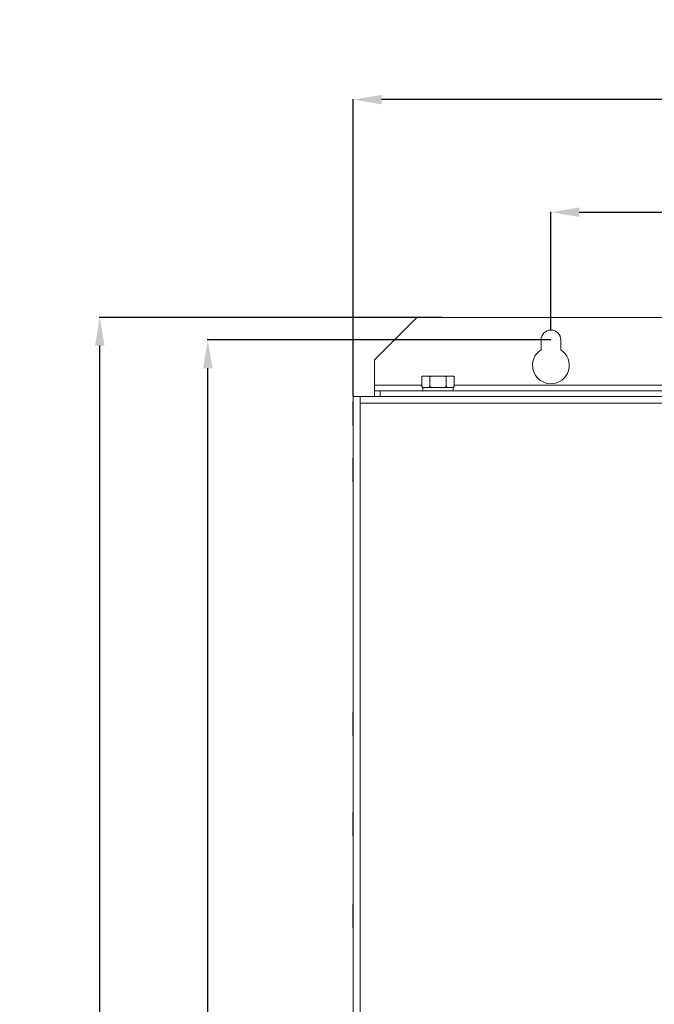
# Model space of a CAD drawing. Header units: millimetres. Extents: x -473 to 23648, y -382 to 1866.
# Tile 526 of 607: x 16321 to 16546, y 704 to 1053. Entities that reach past the tile are written whole.
import ezdxf

# ---------------------------------------------------------------- set-up
doc = ezdxf.new("R2010")
doc.units = ezdxf.units.MM
doc.header["$LTSCALE"] = 80
doc.header["$PDMODE"] = 3
doc.header["$PDSIZE"] = 0.3
doc.layers.get('0').update_dxf_attribs({"linetype": 'CONTINUOUS'})
doc.layers.get('DEFPOINTS').update_dxf_attribs({"linetype": 'CONTINUOUS'})
doc.styles.get("Standard").update_dxf_attribs({"font": 'technic_.ttf', "width": 0.7})
doc.dimstyles.get("Standard").update_dxf_attribs({"dimtxt": 3, "dimasz": 3, "dimexe": 0.18, "dimexo": 0.0625, "dimgap": 0.09, "dimtad": 1, "dimdsep": 46, "dimtxsty": 'STANDARD', "dimcen": 0.09, "dimadec": 0, "dimazin": 0, "dimtol": 1, "dimtp": 0.01, "dimtm": 0.01, "dimtfac": 1, "dimtofl": 0, "dimtmove": 0, "dimatfit": 3, "dimfxl": 1, "dimtolj": 1, "dimarcsym": 0})

# ---------------------------------------------------------------- blocks, each defined once
blk = doc.blocks.new('*D109')
at = {"color": 0, "lineweight": -2, "transparency": 16777216}
for p, q in [((16470.73, 947.25), (16349.4, 947.25)), ((16349.58, 402.25), (16349.58, 937.25)), ((16480.28, 392.25), (16349.4, 392.25))]:
    blk.add_line(p, q, dxfattribs=at)
at = {"color": 0, "lineweight": 0, "transparency": 16777216}
for points in [[(16347.91, 937.25), (16351.25, 937.25), (16349.58, 947.25)], [(16347.91, 402.25), (16351.25, 402.25), (16349.58, 392.25)]]:
    blk.add_solid(points, dxfattribs=at)
at = {"layer": 'DEFPOINTS', "color": 0, "lineweight": 0, "transparency": 16777216}
for p in [(16349.58, 947.25), (16470.79, 947.25), (16480.35, 392.25)]:
    blk.add_point(p, dxfattribs=at)
at = {"color": 0, "lineweight": 0, "transparency": 16777216, "insert": (16334.35, 669.75), "char_height": 20, "attachment_point": 5, "rotation": 90}
blk.add_mtext('\\A1;555', dxfattribs=at)
blk = doc.blocks.new('*D110')
at = {"color": 0, "lineweight": -2, "transparency": 16777216}
for p, q in [((16439.35, 919.31), (16439.35, 1024.55)), ((16699.35, 1024.37), (16449.35, 1024.37)), ((16709.35, 919.31), (16709.35, 1024.55))]:
    blk.add_line(p, q, dxfattribs=at)
at = {"color": 0, "lineweight": 0, "transparency": 16777216}
for points in [[(16449.35, 1026.04), (16449.35, 1022.71), (16439.35, 1024.37)], [(16699.35, 1026.04), (16699.35, 1022.71), (16709.35, 1024.37)]]:
    blk.add_solid(points, dxfattribs=at)
at = {"layer": 'DEFPOINTS', "color": 0, "lineweight": 0, "transparency": 16777216}
for p in [(16439.35, 1024.37), (16439.35, 919.25), (16709.35, 919.25)]:
    blk.add_point(p, dxfattribs=at)
at = {"color": 0, "lineweight": 0, "transparency": 16777216, "insert": (16574.35, 1039.55), "char_height": 20, "attachment_point": 5}
blk.add_mtext('\\A1;270', dxfattribs=at)
blk = doc.blocks.new('*D111')
at = {"color": 0, "lineweight": -2, "transparency": 16777216}
for p, q in [((16509.35, 942.81), (16509.35, 984.68)), ((16519.35, 984.5), (16629.35, 984.5)), ((16639.35, 942.81), (16639.35, 984.68))]:
    blk.add_line(p, q, dxfattribs=at)
at = {"color": 0, "lineweight": 0, "transparency": 16777216}
for points in [[(16519.35, 986.17), (16519.35, 982.83), (16509.35, 984.5)], [(16629.35, 986.17), (16629.35, 982.83), (16639.35, 984.5)]]:
    blk.add_solid(points, dxfattribs=at)
at = {"layer": 'DEFPOINTS', "color": 0, "lineweight": 0, "transparency": 16777216}
for p in [(16639.35, 984.5), (16509.35, 942.75), (16639.35, 942.75)]:
    blk.add_point(p, dxfattribs=at)
at = {"color": 0, "lineweight": 0, "transparency": 16777216, "insert": (16574.35, 999.95), "char_height": 20, "attachment_point": 5}
blk.add_mtext('\\A1;130', dxfattribs=at)
blk = doc.blocks.new('*D120')
at = {"color": 0, "lineweight": -2, "transparency": 16777216}
for p, q in [((16509.28, 939.25), (16387.65, 939.25)), ((16387.83, 409.25), (16387.83, 929.25)), ((16509.28, 399.25), (16387.65, 399.25))]:
    blk.add_line(p, q, dxfattribs=at)
at = {"color": 0, "lineweight": 0, "transparency": 16777216}
for points in [[(16386.17, 929.25), (16389.5, 929.25), (16387.83, 939.25)], [(16386.17, 409.25), (16389.5, 409.25), (16387.83, 399.25)]]:
    blk.add_solid(points, dxfattribs=at)
at = {"layer": 'DEFPOINTS', "color": 0, "lineweight": 0, "transparency": 16777216}
for p in [(16387.83, 939.25), (16509.35, 939.25), (16509.35, 399.25)]:
    blk.add_point(p, dxfattribs=at)
at = {"color": 0, "lineweight": 0, "transparency": 16777216, "insert": (16372.6, 669.25), "char_height": 20, "attachment_point": 5, "rotation": 90}
blk.add_mtext('\\A1;540', dxfattribs=at)

msp = doc.modelspace()

# ---------------------------------------------------------------- linework, layer by layer
at = {"linetype": 'Continuous', "lineweight": 0}
for p, q in [((16461.845, 947.252), (16446.845, 932.252)), ((16686.845, 947.252), (16461.845, 947.252)), ((16505.845, 935.73), (16505.845, 939.252)), ((16512.845, 939.252), (16512.845, 935.73)), ((16446.845, 921.252), (16446.845, 932.252)), ((16463.572, 926.152), (16463.872, 926.452)), ((16463.572, 926.152), (16463.572, 922.752)), ((16463.872, 926.452), (16474.819, 926.452)), ((16466.459, 926.152), (16466.459, 922.752)), ((16472.232, 926.152), (16472.232, 922.752)), ((16475.119, 926.152), (16474.819, 926.452)), ((16475.119, 926.152), (16475.119, 922.752)), ((16463.572, 923.252), (16446.845, 923.252)), ((16446.845, 921.252), (16701.845, 921.252)), ((16446.845, 921.252), (16446.845, 919.252)), ((16448.845, 921.252), (16448.845, 919.252)), ((16463.872, 922.452), (16463.572, 922.752)), ((16463.872, 922.452), (16474.819, 922.452)), ((16463.99, 921.252), (16463.99, 922.452)), ((16474.7, 921.252), (16474.7, 922.452)), ((16474.819, 922.452), (16475.119, 922.752)), ((16568.572, 923.252), (16475.119, 923.252)), ((16439.344, 917.252), (16439.229, 917.452)), ((16439.229, 909.052), (16439.229, 917.452)), ((16439.345, 919.252), (16439.345, 409.252)), ((16439.345, 919.252), (16709.345, 919.252)), ((16441.745, 919.252), (16441.745, 409.252)), ((16706.945, 916.852), (16441.745, 916.852)), ((16439.345, 909.255), (16439.229, 909.052)), ((16439.345, 897.25), (16439.229, 897.452)), ((16439.229, 889.052), (16439.229, 897.452)), ((16439.345, 889.255), (16439.229, 889.052)), ((16439.345, 807.25), (16439.229, 807.452)), ((16439.229, 799.052), (16439.229, 807.452)), ((16439.345, 799.255), (16439.229, 799.052)), ((16439.229, 763.552), (16439.229, 771.952)), ((16439.345, 771.75), (16439.229, 771.952)), ((16439.345, 763.755), (16439.229, 763.552)), ((16439.345, 739.25), (16439.229, 739.452)), ((16439.229, 731.052), (16439.229, 739.452)), ((16439.345, 731.255), (16439.229, 731.052))]:
    msp.add_line(p, q, dxfattribs=at)
for points in [[(16463.572, 926.152), (16463.684, 926.262), (16463.794, 926.361), (16463.902, 926.452)], [(16466.129, 926.452), (16466.236, 926.361), (16466.346, 926.262), (16466.459, 926.152)], [(16466.459, 926.152), (16466.684, 926.262), (16466.903, 926.361), (16467.118, 926.452)], [(16471.572, 926.452), (16471.788, 926.361), (16472.007, 926.262), (16472.232, 926.152)], [(16472.232, 926.152), (16472.345, 926.262), (16472.454, 926.361), (16472.562, 926.452)], [(16474.789, 926.452), (16474.897, 926.361), (16475.006, 926.262), (16475.119, 926.152)], [(16463.572, 922.752), (16463.684, 922.643), (16463.794, 922.543), (16463.902, 922.452)], [(16466.129, 922.452), (16466.236, 922.543), (16466.346, 922.643), (16466.459, 922.752)], [(16466.459, 922.752), (16466.684, 922.643), (16466.903, 922.543), (16467.118, 922.452)], [(16471.572, 922.452), (16471.788, 922.543), (16472.007, 922.643), (16472.232, 922.752)], [(16472.232, 922.752), (16472.345, 922.643), (16472.454, 922.543), (16472.562, 922.452)], [(16474.789, 922.452), (16474.897, 922.543), (16475.006, 922.643), (16475.119, 922.752)]]:
    msp.add_lwpolyline(points, dxfattribs=at)
for centre, radius, start, end in [((16509.345, 939.252), 3.5, 0, 180), ((16509.345, 930.252), 6.5, 122.57897, 57.42103)]:
    msp.add_arc(centre, radius, start, end, dxfattribs=at)

# ---------------------------------------------------------------- dimensions: what is measured, and where the dimension line sits
at = {"color": 3, "lineweight": 0}
for base, p1, p2, picture, middle in [((16439.345, 1024.372), (16709.345, 919.252), (16439.345, 919.252), '*D110', (16574.345, 1024.372)), ((16639.345, 984.501), (16509.345, 942.752), (16639.345, 942.752), '*D111', (16574.345, 984.501))]:
    dim = msp.add_linear_dim(base=base, p1=p1, p2=p2, dimstyle='STANDARD', override={"dimtxt": 20, "dimasz": 10, "dimgap": 5, "dimtol": 0}, dxfattribs=at)
    dim.commit()
    dim.dimension.update_dxf_attribs({"geometry": picture, "text_midpoint": middle, "dimtype": 160})
for base, p1, p2, picture, middle in [((16349.58, 947.252), (16480.345, 392.252), (16470.789, 947.252), '*D109', (16334.346, 669.752)), ((16387.833, 939.252), (16509.345, 399.252), (16509.345, 939.252), '*D120', (16372.599, 669.252))]:
    dim = msp.add_linear_dim(base=base, p1=p1, p2=p2, angle=90, dimstyle='STANDARD', override={"dimtxt": 20, "dimasz": 10, "dimgap": 5, "dimtol": 0}, dxfattribs=at)
    dim.commit()
    dim.dimension.update_dxf_attribs({"geometry": picture, "text_midpoint": middle})

doc.saveas('drawing.dxf')
